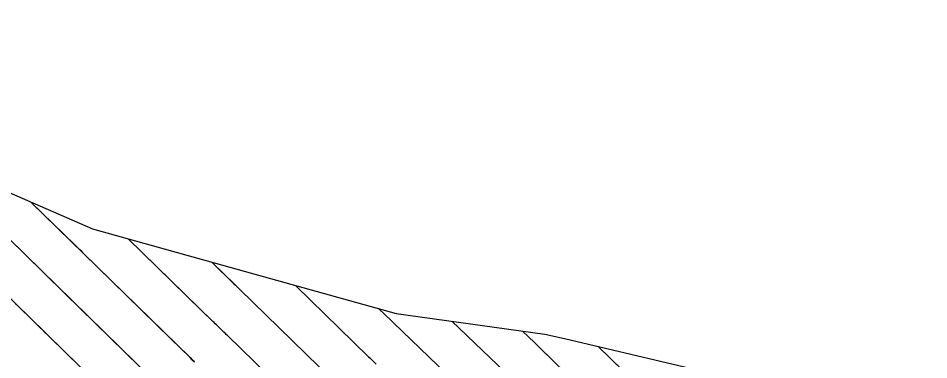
# Model space of a CAD drawing. Extents: x 954385 to 988206, y 1868364 to 1924553.
# Drawn here: x 955742.3 to 955807.8, y 1923124.9 to 1923149.5 of the extents above; entities that cross this region are included whole.
import ezdxf

# ---------------------------------------------------------------- set-up
doc = ezdxf.new("R2010")
doc.units = 0
for name, color, linetype in [('1', 7, 'Continuous'), ('Ex_Major Contours', 7, 'Continuous'), ('Ex_Minor Contours', 7, 'Continuous'), ('Perimeter', 7, 'Continuous')]:
    doc.layers.add(name, color=color, linetype=linetype)

msp = doc.modelspace()

# ---------------------------------------------------------------- linework, layer by layer
at = {"layer": '1'}
for points in [[(955711.282, 1923154.13), (955717.119, 1923145.758), (955727.293, 1923141.942), (955730.068, 1923141.071), (955737.923, 1923138.606), (955747.694, 1923134.367), (955758.591, 1923131.311), (955769.513, 1923128.281), (955780.191, 1923126.779), (955781.602, 1923126.478), (955792.879, 1923123.821), (955803.445, 1923120.417), (955814.086, 1923117.093)], [(955751.449, 1923119.888), (955729.661, 1923141.199)], [(955753.077, 1923122.492), (955735.978, 1923139.216)], [(955755.005, 1923124.804), (955754.855, 1923124.95), (955754.705, 1923125.096), (955743.259, 1923136.291)], [(955764.233, 1923119.999), (955757.381, 1923126.688), (955757.294, 1923126.772), (955757.207, 1923126.857), (955757.12, 1923126.941), (955757.032, 1923127.025), (955756.682, 1923127.362), (955756.594, 1923127.446), (955756.507, 1923127.53), (955756.42, 1923127.615), (955756.333, 1923127.699), (955750.249, 1923133.651)], [(955765.877, 1923122.579), (955758.253, 1923130.021), (955758.229, 1923130.045), (955758.205, 1923130.068), (955758.181, 1923130.092), (955758.156, 1923130.115), (955758.058, 1923130.209), (955758.034, 1923130.232), (955758.01, 1923130.256), (955757.985, 1923130.28), (955757.961, 1923130.303), (955756.263, 1923131.964)], [(955762.262, 1923130.292), (955767.522, 1923125.158), (955767.633, 1923125.049), (955768.07, 1923124.623)], [(955768.251, 1923128.631), (955769.17, 1923127.734), (955769.262, 1923127.644), (955769.288, 1923127.619), (955769.315, 1923127.593), (955776.323, 1923120.854)], [(955773.52, 1923127.717), (955777.887, 1923123.518)], [(955795.859, 1923110.187), (955779.938, 1923125.71), (955779.817, 1923125.829), (955779.695, 1923125.947), (955779.573, 1923126.065), (955779.451, 1923126.183), (955778.597, 1923127.004)], [(955784.036, 1923125.905), (955797.662, 1923112.619), (955797.805, 1923112.479), (955797.948, 1923112.34), (955798.091, 1923112.201), (955798.234, 1923112.061), (955798.807, 1923111.504), (955798.95, 1923111.365), (955799.093, 1923111.225), (955799.236, 1923111.086), (955799.379, 1923110.946), (955805.175, 1923105.296), (955805.376, 1923105.099), (955805.578, 1923104.904), (955805.78, 1923104.708), (955805.983, 1923104.513), (955806.793, 1923103.734), (955806.996, 1923103.539), (955807.198, 1923103.343), (955807.4, 1923103.148), (955807.602, 1923102.952), (955812.626, 1923098.061)]]:
    msp.add_lwpolyline(points, dxfattribs=at)
at = {"layer": 'Ex_Major Contours'}
for points in [[(955762.262, 1923130.293), (955767.521, 1923125.157), (955767.559, 1923125.121), (955767.633, 1923125.049), (955768.07, 1923124.623)], [(955748.897, 1923122.385), (955744.474, 1923126.711), (955744.263, 1923126.917), (955744.053, 1923127.123), (955743.842, 1923127.329), (955743.632, 1923127.535), (955742.789, 1923128.359), (955742.578, 1923128.565), (955742.368, 1923128.771), (955742.157, 1923128.977)]]:
    msp.add_lwpolyline(points, dxfattribs=at)
at = {"layer": 'Ex_Minor Contours'}
for points in [[(955751.107, 1923124.419), (955745.725, 1923129.684), (955745.596, 1923129.81), (955745.467, 1923129.936), (955745.338, 1923130.062), (955745.209, 1923130.188), (955744.694, 1923130.692), (955744.436, 1923130.944), (955744.179, 1923131.196), (955737.568, 1923137.661)], [(955743.26, 1923136.291), (955746.411, 1923133.209), (955746.599, 1923133.025), (955746.834, 1923132.795), (955746.975, 1923132.658), (955753.317, 1923126.454), (955753.991, 1923125.794), (955754.705, 1923125.096), (955754.855, 1923124.95), (955755.004, 1923124.804)], [(955764.232, 1923119.998), (955757.381, 1923126.688), (955757.294, 1923126.772), (955757.207, 1923126.857), (955757.12, 1923126.941), (955757.032, 1923127.025), (955756.682, 1923127.362), (955756.594, 1923127.446), (955756.507, 1923127.53), (955756.42, 1923127.615), (955756.333, 1923127.7), (955755.526, 1923128.489), (955750.25, 1923133.65)], [(955756.264, 1923131.964), (955757.845, 1923130.417), (955757.961, 1923130.303), (955757.985, 1923130.28), (955758.01, 1923130.256), (955758.034, 1923130.233), (955758.058, 1923130.209), (955758.156, 1923130.115), (955758.18, 1923130.092), (955758.205, 1923130.068), (955758.229, 1923130.045), (955758.253, 1923130.021), (955765.877, 1923122.578)], [(955776.322, 1923120.853), (955769.315, 1923127.592), (955769.288, 1923127.618), (955769.262, 1923127.644), (955769.166, 1923127.737), (955768.25, 1923128.632)], [(955777.887, 1923123.518), (955773.519, 1923127.717)], [(955780.851, 1923124.818), (955780.697, 1923124.968), (955780.635, 1923125.029), (955780.604, 1923125.059), (955779.938, 1923125.71), (955779.816, 1923125.828), (955779.695, 1923125.946), (955779.573, 1923126.064), (955779.451, 1923126.182), (955778.597, 1923127.003)], [(955790.101, 1923119.993), (955784.034, 1923125.905)]]:
    msp.add_lwpolyline(points, dxfattribs=at)
at = {"layer": 'Perimeter'}
msp.add_lwpolyline([(955711.282, 1923154.13), (955717.119, 1923145.758), (955727.293, 1923141.942), (955730.068, 1923141.071), (955737.923, 1923138.606), (955747.694, 1923134.367), (955758.591, 1923131.311), (955769.513, 1923128.281), (955780.191, 1923126.779), (955781.602, 1923126.478), (955792.879, 1923123.821), (955803.445, 1923120.417), (955814.086, 1923117.093)], dxfattribs=at)

doc.saveas('drawing.dxf')
